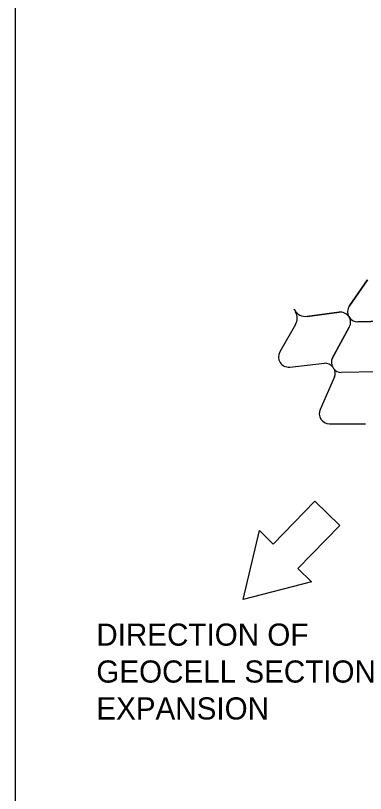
# Model space of a CAD drawing. Extents: x 638850 to 644908, y 297188 to 298900.
# Drawn here: x 639730.4 to 639777.9, y 297601 to 297706.3 of the extents above; entities that cross this region are included whole.
import ezdxf

# ---------------------------------------------------------------- set-up
doc = ezdxf.new("R2010")
doc.units = 0
for name, color, linetype in [('1', 7, 'Continuous'), ('5', 7, 'Continuous'), ('50', 7, 'Continuous')]:
    doc.layers.add(name, color=color, linetype=linetype)

msp = doc.modelspace()

# ---------------------------------------------------------------- linework, layer by layer
at = {"layer": '1'}
for p, q in [((639730.44, 297474.53), (639730.44, 298038.53)), ((639765.35, 297634.74), (639771.03, 297640.54)), ((639771.03, 297640.54), (639774.4, 297637.24)), ((639774.4, 297637.24), (639768.72, 297631.45)), ((639761.3, 297627.23), (639763.49, 297636.56)), ((639763.49, 297636.56), (639765.35, 297634.74)), ((639768.72, 297631.45), (639770.58, 297629.63)), ((639770.58, 297629.63), (639761.3, 297627.23))]:
    msp.add_line(p, q, dxfattribs=at)
at = {"layer": '5'}
for p, q in [((639778.14, 297670.52), (639775.69, 297667)), ((639768.19, 297666.58), (639768.41, 297666.18)), ((639769.98, 297665.59), (639774.3, 297666.15)), ((639768.39, 297664.49), (639766.25, 297660.77)), ((639776.86, 297664.83), (639781.61, 297664.95)), ((639775.68, 297664.12), (639773.4, 297659.95)), ((639767.6, 297658.72), (639772.32, 297659.23)), ((639773.46, 297658.7), (639773.56, 297658.54)), ((639773.46, 297658.7), (639773.56, 297658.54)), ((639774.59, 297658.01), (639779.41, 297658.11)), ((639773.67, 297657.39), (639771.73, 297652.98)), ((639772.98, 297651.05), (639777.87, 297651.01))]:
    msp.add_line(p, q, dxfattribs=at)
for centre, radius, start, end in [((639769.76, 297667.3), 1.72, 208.5568, 277.3828), ((639776.83, 297666.21), 1.38, 145.2445, 271.3544), ((639766.9, 297665.35), 1.72, 330.1344, 28.5568), ((639774.48, 297664.78), 1.38, 331.273, 97.3828), ((639767.45, 297660.09), 1.38, 150.1344, 276.2442), ((639772.45, 297658.03), 1.21, 33.7585, 96.2442), ((639774.46, 297659.37), 1.21, 151.273, 213.7585), ((639772.56, 297657.87), 1.21, 336.2553, 33.7585), ((639774.57, 297659.21), 1.21, 213.7585, 271.2618), ((639772.99, 297652.43), 1.38, 156.2553, 269.5515)]:
    msp.add_arc(centre, radius, start, end, dxfattribs=at)
at = {"layer": '50'}
for p, q in [((639775.69, 297667), (639778.14, 297670.52)), ((639768.19, 297666.58), (639768.41, 297666.18)), ((639768.25, 297666.48), (639768.19, 297666.58)), ((639774.3, 297666.15), (639769.98, 297665.59)), ((639768.39, 297664.49), (639766.25, 297660.77)), ((639781.61, 297664.95), (639776.86, 297664.83)), ((639773.4, 297659.95), (639775.68, 297664.12)), ((639767.6, 297658.72), (639772.32, 297659.23))]:
    msp.add_line(p, q, dxfattribs=at)
for centre, radius, start, end in [((639769.76, 297667.3), 1.72, 208.5568, 277.3828), ((639776.83, 297666.21), 1.38, 145.2445, 271.3544), ((639766.9, 297665.35), 1.72, 330.1344, 28.5568), ((639774.48, 297664.78), 1.38, 331.273, 97.3828), ((639767.45, 297660.09), 1.38, 150.1344, 276.2442), ((639772.45, 297658.03), 1.21, 33.7585, 96.2442), ((639774.46, 297659.37), 1.21, 151.273, 213.7585)]:
    msp.add_arc(centre, radius, start, end, dxfattribs=at)

# ---------------------------------------------------------------- texts
at = {"layer": '1'}
for s, p in [('DIRECTION OF', (639741.39, 297620.97)), ('GEOCELL SECTION', (639741.39, 297615.97)), ('EXPANSION', (639741.39, 297610.97))]:
    msp.add_text(s, height=3, dxfattribs=at).set_placement(p)

doc.saveas('drawing.dxf')
